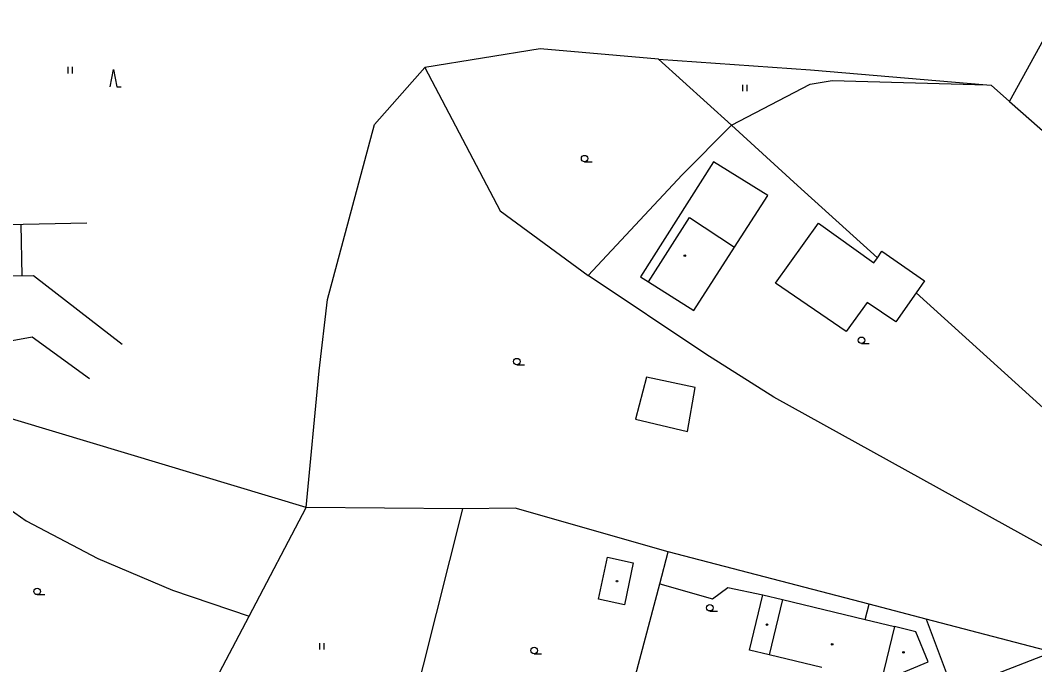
# Model space of a CAD drawing. Extents: x -595546 to -593986, y -1160845 to -1159202.
# Drawn here: x -594789.9 to -594672.6, y -1159969.6 to -1159895.1 of the extents above; entities that cross this region are included whole.
import ezdxf

# ---------------------------------------------------------------- set-up
doc = ezdxf.new("R2010")
doc.units = 0
for name, color, linetype in [('DOP - budovy nerozlisene - VP', 7, 'Continuous'), ('DOP - rozhrani ploch obecne', 7, 'Continuous'), ('Level 36', 7, 'Continuous'), ('Level 39', 7, 'Continuous'), ('TM - budovy zdene_ betonove - VP', 7, 'Continuous'), ('TM - letecke snimky - pomocna linie', 7, 'Continuous'), ('TM - srafovani', 7, 'Continuous')]:
    doc.layers.add(name, color=color, linetype=linetype)

msp = doc.modelspace()

# ---------------------------------------------------------------- linework, layer by layer
at = {"layer": 'DOP - budovy nerozlisene - VP'}
for points in [[(-594723, -1159962.07), (-594721.99, -1159957.22)], [(-594721.99, -1159957.22), (-594718.99, -1159957.85)], [(-594718.99, -1159957.85), (-594720, -1159962.7)], [(-594720, -1159962.7), (-594723, -1159962.07)]]:
    msp.add_lwpolyline(points, dxfattribs=at)
at = {"layer": 'DOP - rozhrani ploch obecne'}
for p, q in [((-594788.49, -1159931.76), (-594797.01, -1159933.34)), ((-594781.86, -1159936.59), (-594788.49, -1159931.76))]:
    msp.add_line(p, q, dxfattribs=at)
for points in [[(-594782.19, -1159918.6), (-594795.08, -1159918.86), (-594809.26, -1159919.69), (-594802.84, -1159911.79), (-594800.16, -1159900.63), (-594790.83, -1159886.79), (-594797.16, -1159881.42), (-594779.37, -1159878.91), (-594765.97, -1159871.74)], [(-594675.47, -1159904.54), (-594669.61, -1159893.88)], [(-594729.75, -1159898.45), (-594743.1, -1159900.58)], [(-594716.06, -1159899.64), (-594729.75, -1159898.45)], [(-594716.06, -1159899.64), (-594698.49, -1159900.87)], [(-594707.65, -1159907.26), (-594716.06, -1159899.64)], [(-594748.9, -1159907.17), (-594743.1, -1159900.58)], [(-594743.1, -1159900.58), (-594734.39, -1159917.17)], [(-594698.49, -1159900.87), (-594678.11, -1159902.6)], [(-594707.65, -1159907.26), (-594698.55, -1159902.5)], [(-594698.55, -1159902.5), (-594695.99, -1159902.1)], [(-594695.99, -1159902.1), (-594678.11, -1159902.6)], [(-594678.11, -1159902.6), (-594677.62, -1159902.65)], [(-594677.62, -1159902.65), (-594675.47, -1159904.54)], [(-594675.47, -1159904.54), (-594670.7, -1159908.72)], [(-594754.37, -1159927.41), (-594748.9, -1159907.17)], [(-594713.34, -1159913), (-594707.65, -1159907.26)], [(-594700, -1159914.22), (-594707.65, -1159907.26)], [(-594724.2, -1159924.65), (-594713.34, -1159913)], [(-594690.76, -1159922.58), (-594700, -1159914.22)], [(-594734.39, -1159917.17), (-594724.2, -1159924.65)], [(-594825.95, -1159931.42), (-594815.99, -1159928.4), (-594805.34, -1159924.83), (-594788.36, -1159924.65), (-594778.1, -1159932.59)], [(-594710.62, -1159933.75), (-594724.2, -1159924.65)], [(-594651.14, -1159958.47), (-594686.27, -1159926.65)], [(-594755.32, -1159935.66), (-594754.37, -1159927.41)], [(-594756.81, -1159951.47), (-594819.49, -1159932.6)], [(-594702.75, -1159938.72), (-594710.62, -1159933.75)], [(-594756.81, -1159951.47), (-594755.32, -1159935.66)], [(-594658.65, -1159963.11), (-594702.75, -1159938.72)], [(-594763.42, -1159964.02), (-594756.81, -1159951.47)], [(-594738.69, -1159951.6), (-594756.81, -1159951.47)], [(-594746.3, -1159981.8), (-594738.69, -1159951.6)], [(-594732.64, -1159951.54), (-594738.69, -1159951.6)], [(-594714.94, -1159956.59), (-594732.64, -1159951.54)], [(-594715.93, -1159960.29), (-594714.94, -1159956.59)], [(-594691.73, -1159962.64), (-594714.94, -1159956.59)], [(-594718.75, -1159970.89), (-594715.93, -1159960.29)], [(-594685.14, -1159964.36), (-594691.73, -1159962.64)], [(-594771.83, -1159979.97), (-594763.42, -1159964.02)], [(-594670.5, -1159968.18), (-594685.14, -1159964.36)], [(-594670.5, -1159968.18), (-594677.06, -1159970.74)]]:
    msp.add_lwpolyline(points, dxfattribs=at)
at = {"layer": 'Level 36'}
for p, q in [((-594784.33, -1159901.28), (-594784.33, -1159900.53)), ((-594783.83, -1159901.28), (-594783.83, -1159900.53)), ((-594706.33, -1159903.33), (-594706.33, -1159902.58)), ((-594705.83, -1159903.33), (-594705.83, -1159902.58)), ((-594724.62, -1159911.5), (-594723.75, -1159911.5)), ((-594692.6, -1159932.5), (-594691.73, -1159932.5)), ((-594732.46, -1159934.96), (-594731.59, -1159934.96)), ((-594787.93, -1159961.53), (-594787.05, -1159961.53)), ((-594710.14, -1159963.43), (-594709.27, -1159963.43)), ((-594755.24, -1159967.89), (-594755.24, -1159967.14)), ((-594754.74, -1159967.89), (-594754.74, -1159967.14)), ((-594730.46, -1159968.36), (-594729.59, -1159968.36)), ((-594730.46, -1159968.36), (-594729.59, -1159968.36))]:
    msp.add_line(p, q, dxfattribs=at)
msp.add_lwpolyline([(-594779.48, -1159902.82), (-594779.1, -1159900.82), (-594778.73, -1159902.82), (-594778.23, -1159902.82)], dxfattribs=at)
for centre in [(-594724.62, -1159911.12), (-594692.6, -1159932.13), (-594732.46, -1159934.59), (-594787.93, -1159961.16), (-594710.14, -1159963.05), (-594730.46, -1159967.99), (-594730.46, -1159967.99)]:
    msp.add_circle(centre, 0.375, dxfattribs=at)
at = {"layer": 'Level 39'}
for centre, radius in [((-594713.03, -1159922.35), 0.09), ((-594713.03, -1159922.35), 0.0398), ((-594720.87, -1159959.98), 0.09), ((-594720.87, -1159959.98), 0.09), ((-594720.87, -1159959.98), 0.0398), ((-594720.87, -1159959.98), 0.0398), ((-594703.52, -1159965), 0.09), ((-594703.52, -1159965), 0.0398), ((-594695.99, -1159967.28), 0.09), ((-594695.99, -1159967.28), 0.0398), ((-594687.74, -1159968.2), 0.09), ((-594687.74, -1159968.2), 0.0398)]:
    msp.add_circle(centre, radius, dxfattribs=at)
at = {"layer": 'TM - budovy zdene_ betonove - VP'}
for points in [[(-594705.56, -1159967.97), (-594704, -1159961.54)], [(-594704, -1159961.54), (-594701.74, -1159962.09)], [(-594701.74, -1159962.09), (-594703.29, -1159968.5)], [(-594701.74, -1159962.09), (-594692.16, -1159964.41)], [(-594692.16, -1159964.41), (-594688.8, -1159965.23)], [(-594688.8, -1159965.23), (-594690.34, -1159971.56)], [(-594686.3, -1159965.84), (-594688.8, -1159965.23)], [(-594684.91, -1159969.32), (-594686.3, -1159965.84)], [(-594703.29, -1159968.5), (-594705.56, -1159967.97)], [(-594697.18, -1159969.95), (-594703.29, -1159968.5)], [(-594690.34, -1159971.56), (-594684.91, -1159969.32)]]:
    msp.add_lwpolyline(points, dxfattribs=at)
at = {"layer": 'TM - letecke snimky - pomocna linie'}
for points in [[(-594709.7, -1159911.49), (-594718.15, -1159924.78), (-594717.23, -1159925.36)], [(-594703.43, -1159915.38), (-594709.7, -1159911.49)], [(-594707.29, -1159921.36), (-594703.43, -1159915.38)], [(-594717.23, -1159925.36), (-594712.51, -1159917.94), (-594707.29, -1159921.36)], [(-594686.27, -1159926.65), (-594688.64, -1159929.99), (-594691.95, -1159927.76), (-594694.38, -1159931.13), (-594702.53, -1159925.52), (-594697.56, -1159918.59), (-594691.17, -1159923.16)], [(-594717.23, -1159925.36), (-594712, -1159928.67), (-594707.29, -1159921.36)], [(-594691.17, -1159923.16), (-594690.76, -1159922.58)], [(-594690.76, -1159922.58), (-594690.24, -1159921.82), (-594685.3, -1159925.27), (-594686.27, -1159926.65)], [(-594717.48, -1159936.41), (-594718.75, -1159941.25), (-594712.71, -1159942.68), (-594711.84, -1159937.6)], [(-594711.84, -1159937.6), (-594717.48, -1159936.41)], [(-594791.81, -1159951.15), (-594789.19, -1159953.02), (-594780.9, -1159957.36), (-594772.29, -1159961.03), (-594763.42, -1159964.02)], [(-594715.93, -1159960.29), (-594709.83, -1159962.03), (-594708.05, -1159960.7), (-594704, -1159961.54)], [(-594692.16, -1159964.41), (-594691.73, -1159962.64)], [(-594685.14, -1159964.36), (-594682.01, -1159972.68)]]:
    msp.add_lwpolyline(points, dxfattribs=at)
at = {"layer": 'TM - srafovani'}
msp.add_line((-594789.83, -1159918.75), (-594789.71, -1159924.66), dxfattribs=at)

doc.saveas('drawing.dxf')
